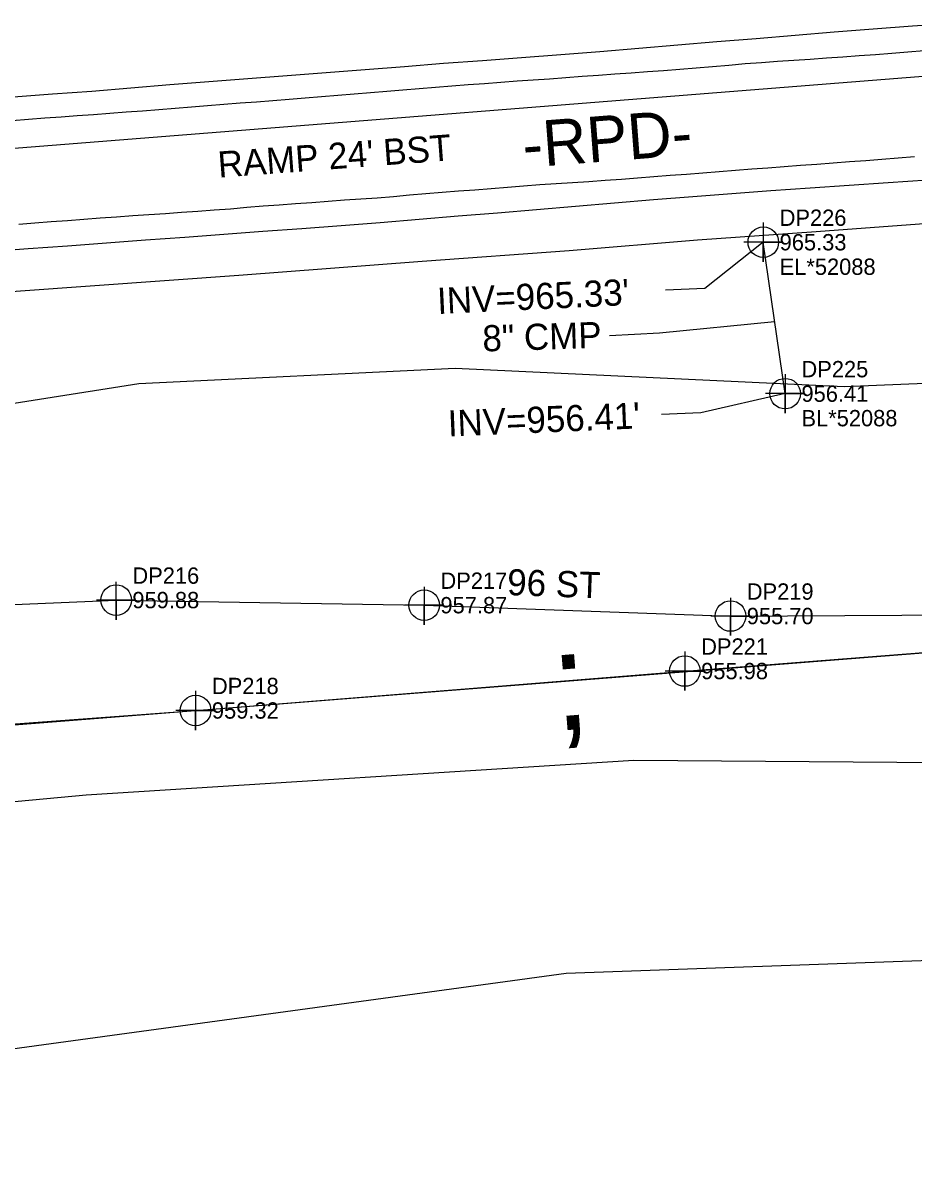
# Model space of a CAD drawing. Extents: x 1182322 to 1186765, y 572295 to 575411.
# Drawn here: x 1184747.4 to 1184883.7, y 573631 to 573808.2 of the extents above; entities that cross this region are included whole.
import ezdxf

# ---------------------------------------------------------------- set-up
doc = ezdxf.new("R2010")
doc.units = 0
for name, color, linetype in [('COGO Default Chain', 7, 'Continuous'), ('Exist Guardrail', 7, 'Continuous'), ('Exist Horizontal Alignment', 7, 'Continuous'), ('Exist Horizontal Alignment Direction Label', 7, 'Continuous'), ('Exist Other Culture Fence Line', 7, 'Continuous'), ('Exist Other Culture Fence Line Cogo Elevation', 7, 'Continuous'), ('Exist Other Culture Fence Line Cogo Number', 7, 'Continuous'), ('Exist Other Culture Fence Line Cogo Point CELL', 7, 'Continuous'), ('Exist Right of Way Control of Access CA Symbol CELL', 7, 'Continuous'), ('Exist Right of Way Line', 7, 'Continuous'), ('Exist Roads EOP', 7, 'Continuous'), ('Exist Roads EOP Text', 7, 'Continuous'), ('Exist Roads EOT', 7, 'Continuous'), ('Exist Structure Minor Pipes CMP 8 Inch', 7, 'Continuous'), ('Exist Structure Minor Pipes CMP 8 Inch Cogo Comment', 7, 'Continuous'), ('Exist Structure Minor Pipes CMP 8 Inch Cogo Elevation', 7, 'Continuous'), ('Exist Structure Minor Pipes CMP 8 Inch Cogo Number', 7, 'Continuous'), ('Exist Structure Minor Pipes CMP 8 Inch Cogo Point CELL', 7, 'Continuous'), ('Exist Structure Minor Pipes CMP 8 Inch Invert', 7, 'Continuous'), ('Exist Structure Minor Pipes CMP 8 Inch Leader', 7, 'Continuous'), ('Exist Structure Minor Pipes CMP 8 Inch Text', 7, 'Continuous'), ('Exist Utilities Telephone UG Conduit SUE LOS B', 7, 'Continuous'), ('Exist Utilities Telephone UG Conduit SUE LOS B Cogo Elevation', 7, 'Continuous'), ('Exist Utilities Telephone UG Conduit SUE LOS B Cogo Number', 7, 'Continuous'), ('Exist Utilities Telephone UG Conduit SUE LOS B Cogo Point CELL', 7, 'Continuous'), ('Exist Utilities Telephone UG Conduit SUE LOS B Text', 7, 'Continuous'), ('Exist Vegetation Woods Line', 7, 'Continuous'), ('Sheet Layout Plan Border', 7, 'Continuous')]:
    doc.layers.add(name, color=color, linetype=linetype)

msp = doc.modelspace()

# ---------------------------------------------------------------- linework, layer by layer
at = {"layer": 'COGO Default Chain'}
msp.add_line((1184314.88, 573754.98), (1184895.31, 573800.93), dxfattribs=at)
at = {"layer": 'Exist Guardrail'}
msp.add_lwpolyline([(1185117.88, 573790.32), (1185084.03, 573789.38), (1185056.74, 573788.27), (1185030.15, 573786.97), (1185008.24, 573785.66), (1184984.92, 573784.41), (1184958.75, 573782.63), (1184939.11, 573781.23), (1184913.28, 573779.4), (1184890.07, 573777.86), (1184868.74, 573776.28), (1184850.59, 573775.01), (1184830.97, 573773.4), (1184808.46, 573771.76), (1184780.42, 573769.59), (1184746.98, 573767.19), (1184724.28, 573765.46), (1184696.48, 573763.55), (1184670.09, 573761.5), (1184642.01, 573759.29), (1184614.6, 573757.31), (1184594.84, 573755.66)], dxfattribs=at)
at = {"layer": 'Exist Horizontal Alignment'}
msp.add_line((1184314.88, 573754.98), (1184895.31, 573800.93), dxfattribs=at)
at = {"layer": 'Exist Other Culture Fence Line'}
msp.add_lwpolyline([(1184699.34, 573697.51), (1184773.78, 573703.02), (1184848.65, 573709.06), (1184900.84, 573713.11), (1184965.64, 573718.36), (1185023.1, 573721.56), (1185061.74, 573723.1), (1185125.69, 573725.08), (1185204.48, 573724.02), (1185248.27, 573721.81), (1185300.17, 573718.11), (1185350.66, 573712.74), (1185422.95, 573702.8), (1185464.84, 573695.68), (1185533.29, 573681.7), (1185567.96, 573674.22), (1185634.32, 573659.17)], dxfattribs=at)
at = {"layer": 'Exist Other Culture Fence Line Cogo Point CELL'}
for points in [[(1184848.65, 573712.06), (1184848.65, 573706.06), (1184848.65, 573709.06), (1184851.65, 573709.06), (1184845.65, 573709.06)], [(1184773.78, 573706.02), (1184773.78, 573700.02), (1184773.78, 573703.02), (1184776.78, 573703.02), (1184770.78, 573703.02)]]:
    msp.add_lwpolyline(points, dxfattribs=at)
for centre in [(1184848.65, 573709.06), (1184773.78, 573703.02)]:
    msp.add_circle(centre, 2.34, dxfattribs=at)
at = {"layer": 'Exist Right of Way Control of Access CA Symbol CELL'}
msp.add_line((1184835.74, 573707.94), (1184835.74, 573707.94), dxfattribs=at)
at = {"layer": 'Exist Right of Way Line'}
msp.add_line((1184312.49, 573666.52), (1184902.25, 573713.2), dxfattribs=at)
at = {"layer": 'Exist Roads EOP'}
for points in [[(1184745.91, 573796.94), (1184751.9, 573797.39), (1184757.88, 573797.84), (1184763.86, 573798.33), (1184769.84, 573798.82), (1184775.82, 573799.29), (1184781.8, 573799.74), (1184787.78, 573800.21), (1184793.76, 573800.69), (1184799.74, 573801.16), (1184805.73, 573801.62), (1184811.71, 573802.09), (1184817.69, 573802.53), (1184823.67, 573802.98), (1184829.66, 573803.42), (1184835.64, 573803.91), (1184841.62, 573804.41), (1184847.59, 573804.92), (1184853.57, 573805.41), (1184859.55, 573805.9), (1184865.53, 573806.39), (1184871.51, 573806.88), (1184877.49, 573807.35), (1184883.48, 573807.81), (1184889.46, 573808.23)], [(1184885.77, 573784.21), (1184879.78, 573783.79), (1184873.8, 573783.38), (1184867.81, 573782.96), (1184861.82, 573782.55), (1184855.84, 573782.13), (1184849.86, 573781.67), (1184843.88, 573781.17), (1184837.9, 573780.67), (1184831.92, 573780.17), (1184825.94, 573779.67), (1184819.96, 573779.17), (1184813.98, 573778.67), (1184808.01, 573778.17), (1184802.03, 573777.68), (1184796.05, 573777.21), (1184790.06, 573776.76), (1184784.08, 573776.32), (1184778.1, 573775.88), (1184772.11, 573775.43), (1184766.13, 573774.99), (1184760.15, 573774.55), (1184754.16, 573774.12), (1184748.18, 573773.68), (1184742.19, 573773.24)]]:
    msp.add_lwpolyline(points, dxfattribs=at)
at = {"layer": 'Exist Roads EOT'}
for points in [[(1184885.29, 573804), (1184882.8, 573803.8), (1184880.31, 573803.59), (1184877.82, 573803.4), (1184875.32, 573803.22), (1184872.83, 573803.04), (1184870.34, 573802.86), (1184867.84, 573802.68), (1184865.35, 573802.51), (1184862.85, 573802.34), (1184860.36, 573802.17), (1184857.87, 573801.99), (1184855.38, 573801.77), (1184852.89, 573801.56), (1184850.39, 573801.34), (1184847.9, 573801.14), (1184845.41, 573800.96), (1184842.92, 573800.78), (1184840.42, 573800.6), (1184837.93, 573800.42), (1184835.44, 573800.23), (1184832.94, 573800.05), (1184830.45, 573799.86), (1184827.96, 573799.68), (1184825.46, 573799.5), (1184822.97, 573799.33), (1184820.48, 573799.15), (1184817.98, 573798.97), (1184815.49, 573798.78), (1184813, 573798.58), (1184810.51, 573798.39), (1184808.01, 573798.19), (1184805.52, 573797.99), (1184803.03, 573797.78), (1184800.54, 573797.58), (1184798.05, 573797.38), (1184795.56, 573797.17), (1184793.07, 573796.97), (1184790.57, 573796.76), (1184788.08, 573796.56), (1184785.59, 573796.36), (1184783.1, 573796.16), (1184780.61, 573795.96), (1184778.11, 573795.76), (1184775.62, 573795.56), (1184773.13, 573795.37), (1184770.64, 573795.17), (1184768.15, 573794.97), (1184765.65, 573794.78), (1184763.16, 573794.59), (1184760.67, 573794.4), (1184758.18, 573794.21), (1184755.68, 573794.03), (1184753.19, 573793.86), (1184750.7, 573793.68), (1184748.2, 573793.5), (1184745.71, 573793.29)], [(1184883.81, 573787.75), (1184881.31, 573787.57), (1184878.82, 573787.38), (1184876.33, 573787.18), (1184873.84, 573786.98), (1184871.35, 573786.8), (1184868.85, 573786.62), (1184866.36, 573786.43), (1184863.87, 573786.23), (1184861.37, 573786.04), (1184858.88, 573785.87), (1184856.39, 573785.7), (1184853.9, 573785.49), (1184851.4, 573785.28), (1184848.91, 573785.09), (1184846.42, 573784.89), (1184843.93, 573784.7), (1184841.43, 573784.51), (1184838.94, 573784.32), (1184836.45, 573784.14), (1184833.96, 573783.95), (1184831.46, 573783.77), (1184828.97, 573783.62), (1184826.47, 573783.46), (1184823.98, 573783.27), (1184821.49, 573783.07), (1184819, 573782.88), (1184816.5, 573782.69), (1184814.01, 573782.5), (1184811.52, 573782.29), (1184809.03, 573782.09), (1184806.54, 573781.88), (1184804.05, 573781.66), (1184801.55, 573781.46), (1184799.06, 573781.29), (1184796.57, 573781.12), (1184794.07, 573780.93), (1184791.58, 573780.75), (1184789.09, 573780.57), (1184786.59, 573780.39), (1184784.1, 573780.2), (1184781.61, 573779.99), (1184779.12, 573779.78), (1184776.63, 573779.6), (1184774.13, 573779.41), (1184771.64, 573779.23), (1184769.15, 573779.06), (1184766.65, 573778.88), (1184764.16, 573778.72), (1184761.66, 573778.56), (1184759.17, 573778.37), (1184756.68, 573778.17), (1184754.19, 573777.98), (1184751.69, 573777.8), (1184749.2, 573777.62), (1184746.71, 573777.43)]]:
    msp.add_lwpolyline(points, dxfattribs=at)
at = {"layer": 'Exist Structure Minor Pipes CMP 8 Inch'}
msp.add_line((1184864, 573751.52), (1184860.66, 573774.7), dxfattribs=at)
at = {"layer": 'Exist Structure Minor Pipes CMP 8 Inch Cogo Point CELL'}
for points in [[(1184860.66, 573777.7), (1184860.66, 573771.7), (1184860.66, 573774.7), (1184863.66, 573774.7), (1184857.66, 573774.7)], [(1184864, 573754.52), (1184864, 573748.52), (1184864, 573751.52), (1184867, 573751.52), (1184861, 573751.52)]]:
    msp.add_lwpolyline(points, dxfattribs=at)
for centre in [(1184860.66, 573774.7), (1184864, 573751.52)]:
    msp.add_circle(centre, 2.34, dxfattribs=at)
at = {"layer": 'Exist Structure Minor Pipes CMP 8 Inch Leader'}
for points in [[(1184860.66, 573774.7), (1184851.7, 573767.64), (1184845.71, 573767.36)], [(1184862.39, 573762.5), (1184844.75, 573760.76), (1184837.11, 573760.39)], [(1184864, 573751.52), (1184851.08, 573748.6), (1184845.08, 573748.35)]]:
    msp.add_lwpolyline(points, dxfattribs=at)
at = {"layer": 'Exist Utilities Telephone UG Conduit SUE LOS B'}
msp.add_lwpolyline([(1184705.2, 573717.51), (1184761.61, 573719.92), (1184808.75, 573719.14), (1184855.63, 573717.48), (1184899.38, 573717.73), (1184947.65, 573726.76), (1184989.59, 573731.99), (1185049.6, 573740.86), (1185104.23, 573742.11), (1185147.54, 573741.49), (1185190.99, 573738.17), (1185243.67, 573733.83), (1185296.19, 573730.81), (1185343.76, 573727.54), (1185391.61, 573722.1), (1185423.08, 573716.53), (1185467.66, 573711.88), (1185536.39, 573704.97), (1185583.2, 573696.39), (1185626.44, 573682.88)], dxfattribs=at)
at = {"layer": 'Exist Utilities Telephone UG Conduit SUE LOS B Cogo Point CELL'}
for points in [[(1184761.59, 573722.73), (1184761.63, 573716.92), (1184761.61, 573719.92), (1184764.63, 573719.92), (1184758.63, 573719.92)], [(1184808.74, 573721.96), (1184808.77, 573716.14), (1184808.75, 573719.14), (1184811.77, 573719.14), (1184805.77, 573719.14)], [(1184855.62, 573720.29), (1184855.65, 573714.48), (1184855.63, 573717.48), (1184858.65, 573717.48), (1184852.65, 573717.48)]]:
    msp.add_lwpolyline(points, dxfattribs=at)
for centre in [(1184761.63, 573719.92), (1184808.77, 573719.14), (1184855.65, 573717.48)]:
    msp.add_circle(centre, 2.34, dxfattribs=at)
at = {"layer": 'Exist Vegetation Woods Line'}
for points in [[(1184575.02, 573729.05), (1184597.15, 573732.62), (1184637.97, 573736.65), (1184706.19, 573743.8), (1184765.1, 573753.09), (1184813.5, 573755.42), (1184873.05, 573752.61), (1184920.1, 573754.56), (1184952.91, 573761.14), (1185024.52, 573770.05), (1185065.05, 573766.23), (1185104.79, 573771.63), (1185125.52, 573775.21), (1185166.8, 573773.18), (1185213.51, 573768.99), (1185272.49, 573771.32), (1185349.48, 573766.46), (1185397.23, 573756.66)], [(1184968.3, 573650.1), (1184941.62, 573685.96), (1184934.59, 573690.54), (1184925.83, 573694.02), (1184901.23, 573694.88), (1184840.86, 573695.34), (1184757.06, 573690.04), (1184664.95, 573681.51), (1184647.63, 573680.01), (1184636.86, 573667.49), (1184627.1, 573662.78), (1184609.64, 573663.77), (1184590.4, 573677.89), (1184572.68, 573673.49), (1184560.54, 573677.73), (1184540.44, 573682.61)]]:
    msp.add_lwpolyline(points, dxfattribs=at)
at = {"layer": 'Sheet Layout Plan Border'}
for p, q in [((1184830.48, 573662.79), (1185374.39, 573682.41)), ((1184597.69, 573631.02), (1184830.48, 573662.79))]:
    msp.add_line(p, q, dxfattribs=at)

# ---------------------------------------------------------------- texts
at = {"layer": 'Exist Horizontal Alignment Direction Label'}
msp.add_text('-RPD-', height=7, rotation=4.4231, dxfattribs=at).set_placement((1184824.05, 573786.09))
at = {"layer": 'Exist Other Culture Fence Line Cogo Elevation'}
for s, p in [('955.98', (1184851.15, 573707.81)), ('959.32', (1184776.28, 573701.77))]:
    msp.add_text(s, height=2.5, dxfattribs=at).set_placement(p)
at = {"layer": 'Exist Other Culture Fence Line Cogo Number'}
for s, p in [('DP221', (1184851.15, 573711.56)), ('DP218', (1184776.28, 573705.52))]:
    msp.add_text(s, height=2.5, dxfattribs=at).set_placement(p)
at = {"layer": 'Exist Right of Way Control of Access CA Symbol CELL'}
msp.add_text(';', height=15, rotation=4.5264, dxfattribs=at).set_placement((1184828.85, 573699.87))
at = {"layer": 'Exist Roads EOP Text'}
msp.add_text("RAMP 24' BST", height=4, rotation=4.2839, dxfattribs=at).set_placement((1184777.33, 573784.57))
at = {"layer": 'Exist Structure Minor Pipes CMP 8 Inch Cogo Comment'}
for s, p in [('EL*52088', (1184863.16, 573769.7)), ('BL*52088', (1184866.5, 573746.52))]:
    msp.add_text(s, height=2.5, dxfattribs=at).set_placement(p)
at = {"layer": 'Exist Structure Minor Pipes CMP 8 Inch Cogo Elevation'}
for s, p in [('965.33', (1184863.16, 573773.45)), ('956.41', (1184866.5, 573750.27))]:
    msp.add_text(s, height=2.5, dxfattribs=at).set_placement(p)
at = {"layer": 'Exist Structure Minor Pipes CMP 8 Inch Cogo Number'}
for s, p in [('DP226', (1184863.16, 573777.2)), ('DP225', (1184866.5, 573754.02))]:
    msp.add_text(s, height=2.5, dxfattribs=at).set_placement(p)
at = {"layer": 'Exist Structure Minor Pipes CMP 8 Inch Invert'}
for s, rotation, p in [("INV=965.33'", 2.7238, (1184810.84, 573763.7)), ("INV=956.41'", 2.4489, (1184812.46, 573744.95))]:
    msp.add_text(s, height=4, rotation=rotation, dxfattribs=at).set_placement(p)
at = {"layer": 'Exist Structure Minor Pipes CMP 8 Inch Text'}
msp.add_text('8" CMP', height=4, rotation=1.7582, dxfattribs=at).set_placement((1184817.73, 573757.97))
at = {"layer": 'Exist Utilities Telephone UG Conduit SUE LOS B Cogo Elevation'}
for s, p in [('959.88', (1184764.11, 573718.67)), ('957.87', (1184811.25, 573717.89)), ('955.70', (1184858.13, 573716.23))]:
    msp.add_text(s, height=2.5, dxfattribs=at).set_placement(p)
at = {"layer": 'Exist Utilities Telephone UG Conduit SUE LOS B Cogo Number'}
for s, p in [('DP216', (1184764.11, 573722.42)), ('DP217', (1184811.25, 573721.64)), ('DP219', (1184858.13, 573719.98))]:
    msp.add_text(s, height=2.5, dxfattribs=at).set_placement(p)
at = {"layer": 'Exist Utilities Telephone UG Conduit SUE LOS B Text'}
msp.add_text('96 ST', height=4, rotation=357.9686, dxfattribs=at).set_placement((1184821.41, 573720.69))

doc.saveas('drawing.dxf')
